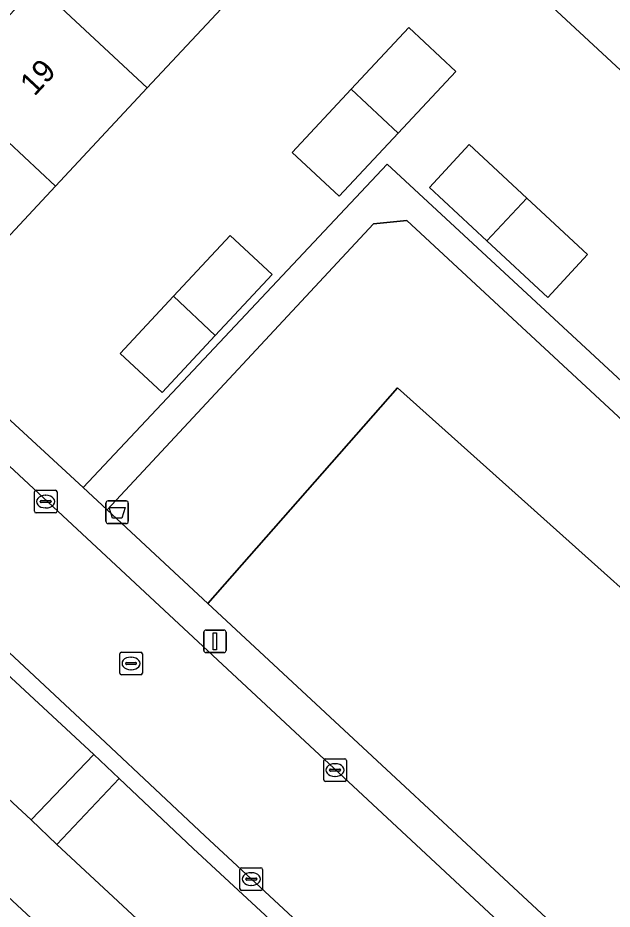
# Model space of a CAD drawing. Extents: x 159217 to 160349, y 381246 to 382172.
# Drawn here: x 159860.1 to 159886.39, y 381682.58 to 381722 of the extents above; entities that cross this region are included whole.
import ezdxf

# ---------------------------------------------------------------- set-up
doc = ezdxf.new("R2010")
doc.units = 0
for name, color, linetype in [('IMGEO_Afvalbak', 7, 'Continuous'), ('IMGEO_Erf', 7, 'Continuous'), ('IMGEO_Groenvoorziening', 7, 'Continuous'), ('IMGEO_Kolk', 7, 'Continuous'), ('IMGEO_Lichtmast', 7, 'Continuous'), ('IMGEO_Pand', 7, 'Continuous'), ('IMGEO_Pand_nummerreeks', 7, 'Continuous'), ('IMGEO_Rijbaan_lokaal_open', 7, 'Continuous'), ('IMGEO_Rioolput', 7, 'Continuous'), ('IMGEO_Voetpad_open', 7, 'Continuous')]:
    doc.layers.add(name, color=color, linetype=linetype)

msp = doc.modelspace()

# ---------------------------------------------------------------- linework, layer by layer
at = {"layer": 'IMGEO_Afvalbak'}
for p, q in [((159863.999, 381699.735), (159863.999, 381700.535)), ((159863.999, 381700.535), (159863.999, 381699.735)), ((159864.099, 381700.635), (159864.889, 381700.635)), ((159864.889, 381700.635), (159864.099, 381700.635)), ((159864.989, 381700.535), (159864.989, 381699.735)), ((159864.989, 381699.735), (159864.989, 381700.535)), ((159864.889, 381699.635), (159864.099, 381699.635)), ((159864.099, 381699.635), (159864.889, 381699.635))]:
    msp.add_line(p, q, dxfattribs=at)
msp.add_lwpolyline([(159864.142, 381700.349), (159864.846, 381700.349), (159864.697, 381699.879), (159864.291, 381699.879), (159864.142, 381700.349)], dxfattribs=at)
for centre, start, end in [((159864.099, 381700.535), 90, 180), ((159864.099, 381700.535), 90, 180), ((159864.889, 381700.535), 0, 90), ((159864.889, 381700.535), 360, 90), ((159864.099, 381699.735), 180, 270), ((159864.099, 381699.735), 180, 270), ((159864.889, 381699.735), 270, 0), ((159864.889, 381699.735), 270, 0)]:
    msp.add_arc(centre, 0.1, start, end, dxfattribs=at)
at = {"layer": 'IMGEO_Erf'}
for points in [[(159847.871, 381715.151), (159862.984, 381701.234), (159876.444, 381715.527), (159904.584, 381689.472), (159917.923, 381703.96), (159873.098, 381745.66)], [(159880.768, 381663.542), (159835.227, 381705.82), (159822.816, 381692.641), (159808.447, 381676.973)]]:
    msp.add_lwpolyline(points, dxfattribs=at)
for points in [[(159861.766, 381714.55), (159857.791, 381710.289), (159858.053, 381710.045), (159857.861, 381709.839), (159852.474, 381714.864), (159852.658, 381715.061), (159852.916, 381714.82), (159856.9, 381719.09), (159860.957, 381723.44), (159865.113, 381727.894), (159869.112, 381732.181), (159873.208, 381736.572), (159872.963, 381736.8), (159873.168, 381737.02), (159878.557, 381731.993), (159878.377, 381731.8), (159878.099, 381732.059), (159873.977, 381727.641), (159869.978, 381723.354), (159865.823, 381718.9)], [(159904.989, 381702.728), (159900.602, 381706.809), (159896.139, 381710.961), (159891.711, 381715.08), (159887.361, 381719.127), (159883.151, 381723.044), (159882.945, 381722.822), (159882.765, 381722.99), (159884.38, 381724.726), (159887.785, 381728.386), (159887.946, 381728.236), (159887.703, 381727.975), (159891.932, 381724.04), (159896.283, 381719.994), (159900.711, 381715.874), (159905.173, 381711.722), (159909.56, 381707.641), (159913.942, 381703.565), (159914.075, 381703.708), (159914.398, 381703.634), (159909.356, 381698.214), (159909.152, 381698.404), (159909.377, 381698.646), (159905.716, 381702.051)], [(159874.317, 381714.106), (159872.238, 381716.048), (159874.846, 381718.839), (159877.4, 381721.574), (159879.48, 381719.632), (159876.926, 381716.899)], [(159885.3, 381711.528), (159883.539, 381709.635), (159880.854, 381712.133), (159878.311, 381714.499), (159880.072, 381716.392), (159882.615, 381714.026)], [(159868.837, 381707.952), (159866.48, 381705.425), (159864.622, 381707.158), (159866.98, 381709.685), (159869.493, 381712.379), (159871.351, 381710.647)]]:
    msp.add_lwpolyline(points, close=True, dxfattribs=at)
at = {"layer": 'IMGEO_Groenvoorziening'}
for points in [[(159903.728, 381688.543), (159877.305, 381713.035), (159875.829, 381712.89), (159864.051, 381700.243), (159868.505, 381696.104), (159876.898, 381705.634), (159896.16, 381688.389), (159887.008, 381678.914), (159888.492, 381677.536)], [(159839.338, 381706.313), (159860.69, 381686.529), (159863.463, 381689.414), (159841.086, 381710.163)]]:
    msp.add_lwpolyline(points, dxfattribs=at)
for points in [[(159876.898, 381705.634), (159868.505, 381696.104), (159887.008, 381678.914), (159896.16, 381688.389)], [(159867.864, 381685.27), (159864.584, 381688.358), (159861.826, 381685.445), (159880.985, 381667.65), (159881.26, 381667.511), (159881.547, 381667.398), (159881.843, 381667.311), (159882.145, 381667.25), (159882.451, 381667.217), (159882.759, 381667.211), (159883.067, 381667.233), (159883.371, 381667.282), (159883.67, 381667.358), (159883.96, 381667.461), (159884.241, 381667.589), (159884.509, 381667.741), (159884.635, 381667.825), (159885.045, 381668.297), (159884.925, 381668.695), (159884.77, 381669.081), (159884.581, 381669.452), (159884.36, 381669.804), (159884.117, 381670.124), (159883.394, 381670.871)]]:
    msp.add_lwpolyline(points, close=True, dxfattribs=at)
at = {"layer": 'IMGEO_Kolk'}
for p, q in [((159860.908, 381701.107), (159861.76, 381701.107)), ((159860.833, 381700.181), (159860.833, 381701.033)), ((159861.321, 381700.887), (159861.346, 381700.887)), ((159861.834, 381701.033), (159861.834, 381700.181)), ((159861.092, 381700.601), (159861.092, 381700.613)), ((159861.53, 381700.564), (159861.132, 381700.564)), ((159861.135, 381700.65), (159861.533, 381700.65)), ((159861.344, 381700.327), (159861.319, 381700.327)), ((159861.576, 381700.613), (159861.576, 381700.601)), ((159861.76, 381700.107), (159860.908, 381700.107)), ((159873.707, 381689.232), (159874.559, 381689.232)), ((159873.632, 381688.306), (159873.632, 381689.158)), ((159874.12, 381689.012), (159874.145, 381689.012)), ((159874.633, 381689.158), (159874.633, 381688.306)), ((159873.891, 381688.726), (159873.891, 381688.738)), ((159874.329, 381688.689), (159873.931, 381688.689)), ((159873.934, 381688.775), (159874.332, 381688.775)), ((159874.143, 381688.452), (159874.118, 381688.452)), ((159874.375, 381688.738), (159874.375, 381688.726)), ((159874.559, 381688.232), (159873.707, 381688.232)), ((159869.927, 381683.486), (159869.927, 381684.338)), ((159870.002, 381684.412), (159870.854, 381684.412)), ((159870.415, 381684.192), (159870.44, 381684.192)), ((159870.928, 381684.338), (159870.928, 381683.486)), ((159870.186, 381683.906), (159870.186, 381683.918)), ((159870.624, 381683.869), (159870.226, 381683.869)), ((159870.229, 381683.955), (159870.627, 381683.955)), ((159870.67, 381683.918), (159870.67, 381683.906)), ((159870.854, 381683.412), (159870.002, 381683.412)), ((159870.438, 381683.632), (159870.413, 381683.632))]:
    msp.add_line(p, q, dxfattribs=at)
for points in [[(159860.908, 381701.107), (159861.76, 381701.107)], [(159860.833, 381700.181), (159860.833, 381701.033)], [(159861.834, 381701.033), (159861.834, 381700.181)], [(159861.76, 381700.107), (159860.908, 381700.107)], [(159873.707, 381689.232), (159874.559, 381689.232)], [(159873.632, 381688.306), (159873.632, 381689.158)], [(159874.633, 381689.158), (159874.633, 381688.306)], [(159874.559, 381688.232), (159873.707, 381688.232)], [(159869.927, 381683.486), (159869.927, 381684.338)], [(159870.002, 381684.412), (159870.854, 381684.412)], [(159870.928, 381684.338), (159870.928, 381683.486)], [(159870.854, 381683.412), (159870.002, 381683.412)]]:
    msp.add_lwpolyline(points, dxfattribs=at)
for centre, radius, start, end in [((159860.91, 381701.031), 0.0765, 91.552, 178.448), ((159860.91, 381701.031), 0.0765, 91.552, 178.448), ((159861.758, 381701.031), 0.0765, 1.552, 88.448), ((159861.758, 381701.031), 0.0765, 1.552, 88.448), ((159861.132, 381700.61), 0.0403, 85.8775, 175.7526), ((159861.129, 381700.6), 0.0366, 178.938, 274.7102), ((159861.533, 381700.607), 0.043, 264.8664, 352.4533), ((159861.537, 381700.612), 0.0386, 1.7309, 96.639), ((159860.91, 381700.183), 0.0765, 181.552, 268.448), ((159860.91, 381700.183), 0.0765, 181.552, 268.448), ((159861.758, 381700.183), 0.0765, 271.552, 358.448), ((159861.758, 381700.183), 0.0765, 271.552, 358.448), ((159873.709, 381689.156), 0.0765, 91.552, 178.448), ((159873.709, 381689.156), 0.0765, 91.552, 178.448), ((159874.557, 381689.156), 0.0765, 1.552, 88.448), ((159874.557, 381689.156), 0.0765, 1.552, 88.448), ((159873.931, 381688.735), 0.0403, 85.8775, 175.7526), ((159873.928, 381688.725), 0.0366, 178.938, 274.7102), ((159874.332, 381688.732), 0.043, 264.8664, 352.4533), ((159874.336, 381688.737), 0.0386, 1.7309, 96.639), ((159873.709, 381688.308), 0.0765, 181.552, 268.448), ((159873.709, 381688.308), 0.0765, 181.552, 268.448), ((159874.557, 381688.308), 0.0765, 271.552, 358.448), ((159874.557, 381688.308), 0.0765, 271.552, 358.448), ((159870.004, 381684.336), 0.0765, 91.552, 178.448), ((159870.004, 381684.336), 0.0765, 91.552, 178.448), ((159870.852, 381684.336), 0.0765, 1.552, 88.448), ((159870.852, 381684.336), 0.0765, 1.552, 88.448), ((159870.226, 381683.915), 0.0403, 85.8775, 175.7526), ((159870.223, 381683.905), 0.0366, 178.938, 274.7102), ((159870.627, 381683.912), 0.043, 264.8664, 352.4533), ((159870.631, 381683.917), 0.0386, 1.7309, 96.639), ((159870.004, 381683.488), 0.0765, 181.552, 268.448), ((159870.004, 381683.488), 0.0765, 181.552, 268.448), ((159870.852, 381683.488), 0.0765, 271.552, 358.448), ((159870.852, 381683.488), 0.0765, 271.552, 358.448)]:
    msp.add_arc(centre, radius, start, end, dxfattribs=at)
for centre, major_axis, ratio, start_param, end_param in [((159861.32, 381700.607), (-0.387, 0.002), 0.722429, 4.712389, 7.853982), ((159861.345, 381700.607), (-0.39, 0.002), 0.717154, 1.570796, 4.712389), ((159874.119, 381688.732), (-0.387, 0.002), 0.722429, 4.712389, 7.853982), ((159874.144, 381688.732), (-0.39, 0.002), 0.717154, 1.570796, 4.712389), ((159870.414, 381683.912), (-0.387, 0.002), 0.722429, 4.712389, 7.853982), ((159870.439, 381683.912), (-0.39, 0.002), 0.717154, 1.570796, 4.712389)]:
    msp.add_ellipse(centre, major_axis=major_axis, ratio=ratio, start_param=start_param, end_param=end_param, dxfattribs=at)
at = {"layer": 'IMGEO_Lichtmast'}
for p, q in [((159868.326, 381694.026), (159868.326, 381694.826)), ((159868.326, 381694.826), (159868.326, 381694.026)), ((159868.426, 381694.926), (159869.216, 381694.926)), ((159869.216, 381694.926), (159868.426, 381694.926)), ((159869.316, 381694.826), (159869.316, 381694.026)), ((159869.316, 381694.026), (159869.316, 381694.826)), ((159869.216, 381693.926), (159868.426, 381693.926)), ((159868.426, 381693.926), (159869.216, 381693.926))]:
    msp.add_line(p, q, dxfattribs=at)
msp.add_lwpolyline([(159868.746, 381694.801), (159868.896, 381694.801), (159868.896, 381694.051), (159868.746, 381694.051), (159868.746, 381694.801)], dxfattribs=at)
for centre, start, end in [((159868.426, 381694.826), 90, 180), ((159868.426, 381694.826), 90, 180), ((159869.216, 381694.826), 0, 90), ((159869.216, 381694.826), 360, 90), ((159868.426, 381694.026), 180, 270), ((159868.426, 381694.026), 180, 270), ((159869.216, 381694.026), 270, 0), ((159869.216, 381694.026), 270, 0)]:
    msp.add_arc(centre, 0.1, start, end, dxfattribs=at)
at = {"layer": 'IMGEO_Pand'}
for points in [[(159891.932, 381724.04), (159887.703, 381727.975), (159887.946, 381728.236), (159887.785, 381728.386), (159884.38, 381724.726), (159882.765, 381722.99), (159882.945, 381722.822), (159883.151, 381723.044), (159887.361, 381719.127)], [(159865.823, 381718.9), (159869.978, 381723.354), (159865.113, 381727.894), (159860.957, 381723.44)], [(159865.823, 381718.9), (159860.957, 381723.44), (159856.9, 381719.09), (159861.766, 381714.55)], [(159874.846, 381718.839), (159876.926, 381716.899), (159879.48, 381719.632), (159877.4, 381721.574)], [(159856.9, 381719.09), (159852.916, 381714.82), (159852.658, 381715.061), (159852.474, 381714.864), (159857.861, 381709.839), (159858.053, 381710.045), (159857.791, 381710.289), (159861.766, 381714.55)], [(159874.846, 381718.839), (159872.238, 381716.048), (159874.317, 381714.106), (159876.926, 381716.899)], [(159882.615, 381714.026), (159880.072, 381716.392), (159878.311, 381714.499), (159880.854, 381712.133)], [(159882.615, 381714.026), (159880.854, 381712.133), (159883.539, 381709.635), (159885.3, 381711.528)], [(159866.98, 381709.685), (159868.837, 381707.952), (159871.351, 381710.647), (159869.493, 381712.379)], [(159866.98, 381709.685), (159864.622, 381707.158), (159866.48, 381705.425), (159868.837, 381707.952)]]:
    msp.add_lwpolyline(points, close=True, dxfattribs=at)
at = {"layer": 'IMGEO_Rijbaan_lokaal_open'}
msp.add_lwpolyline([(159887.797, 381676.051), (159849.425, 381711.746), (159844.822, 381716.038), (159844.568, 381716.282), (159844.247, 381716.643), (159843.959, 381717.031), (159843.707, 381717.443), (159843.493, 381717.877), (159843.318, 381718.327), (159843.184, 381718.791), (159837.692, 381712.986), (159837.814, 381712.967), (159838.315, 381712.863), (159838.805, 381712.714), (159839.279, 381712.521), (159839.735, 381712.288), (159840.167, 381712.014), (159840.574, 381711.703), (159840.951, 381711.357), (159844.22, 381708.392), (159863.983, 381689.955), (159868.376, 381685.818), (159883.919, 381671.407)], dxfattribs=at)
at = {"layer": 'IMGEO_Rioolput'}
for p, q in [((159864.609, 381693.02), (159864.609, 381693.872)), ((159864.684, 381693.946), (159865.536, 381693.946)), ((159865.097, 381693.726), (159865.122, 381693.726)), ((159865.61, 381693.872), (159865.61, 381693.02)), ((159864.868, 381693.44), (159864.868, 381693.452)), ((159865.306, 381693.403), (159864.908, 381693.403)), ((159864.911, 381693.489), (159865.309, 381693.489)), ((159865.352, 381693.452), (159865.352, 381693.44)), ((159865.536, 381692.946), (159864.684, 381692.946)), ((159865.12, 381693.166), (159865.095, 381693.166))]:
    msp.add_line(p, q, dxfattribs=at)
for points in [[(159864.609, 381693.02), (159864.609, 381693.872)], [(159864.684, 381693.946), (159865.536, 381693.946)], [(159865.61, 381693.872), (159865.61, 381693.02)], [(159865.536, 381692.946), (159864.684, 381692.946)]]:
    msp.add_lwpolyline(points, dxfattribs=at)
for centre, radius, start, end in [((159864.686, 381693.87), 0.0765, 91.552, 178.448), ((159864.686, 381693.87), 0.0765, 91.552, 178.448), ((159865.534, 381693.87), 0.0765, 1.552, 88.448), ((159865.534, 381693.87), 0.0765, 1.552, 88.448), ((159864.908, 381693.449), 0.0403, 85.8775, 175.7526), ((159864.905, 381693.439), 0.0366, 178.938, 274.7102), ((159865.309, 381693.446), 0.043, 264.8664, 352.4533), ((159865.313, 381693.451), 0.0386, 1.7309, 96.639), ((159864.686, 381693.022), 0.0765, 181.552, 268.448), ((159864.686, 381693.022), 0.0765, 181.552, 268.448), ((159865.534, 381693.022), 0.0765, 271.552, 358.448), ((159865.534, 381693.022), 0.0765, 271.552, 358.448)]:
    msp.add_arc(centre, radius, start, end, dxfattribs=at)
for centre, major_axis, ratio, start_param, end_param in [((159865.096, 381693.446), (-0.387, 0.002), 0.722429, 4.712389, 7.853982), ((159865.121, 381693.446), (-0.39, 0.002), 0.717154, 1.570796, 4.712389)]:
    msp.add_ellipse(centre, major_axis=major_axis, ratio=ratio, start_param=start_param, end_param=end_param, dxfattribs=at)
at = {"layer": 'IMGEO_Voetpad_open'}
for points in [[(159847.09, 381717.249), (159847.097, 381717.43), (159847.127, 381717.678), (159847.179, 381717.923), (159847.252, 381718.162), (159847.346, 381718.393), (159847.461, 381718.616), (159847.595, 381718.827), (159844.822, 381716.038), (159849.425, 381711.746), (159887.797, 381676.051), (159888.186, 381675.685), (159888.607, 381675.356), (159889.055, 381675.065), (159889.527, 381674.816), (159890.02, 381674.609), (159890.529, 381674.448), (159891.05, 381674.332), (159893.779, 381677.737)], [(159868.505, 381696.104), (159864.051, 381700.243), (159862.984, 381701.234), (159847.871, 381715.151)], [(159883.919, 381671.407), (159868.376, 381685.818), (159863.983, 381689.955), (159844.22, 381708.392), (159840.951, 381711.357), (159840.574, 381711.703), (159839.81, 381710.812), (159839.932, 381710.781), (159840.183, 381710.7), (159840.426, 381710.597), (159840.659, 381710.472), (159840.879, 381710.327), (159841.086, 381710.163), (159863.463, 381689.414), (159864.584, 381688.358), (159867.864, 381685.27), (159883.394, 381670.871)], [(159880.985, 381667.65), (159861.826, 381685.445), (159860.69, 381686.529), (159839.338, 381706.313), (159839.192, 381706.505), (159839.041, 381706.744), (159838.912, 381706.995), (159838.806, 381707.256), (159838.724, 381707.526), (159838.666, 381707.802), (159838.633, 381708.082), (159838.625, 381708.364), (159838.642, 381708.646), (159838.684, 381708.925), (159838.752, 381709.199), (159838.843, 381709.466), (159838.958, 381709.723), (159839.095, 381709.97), (159839.254, 381710.203), (159835.227, 381705.82), (159880.768, 381663.542)], [(159888.492, 381677.536), (159887.008, 381678.914), (159868.505, 381696.104)]]:
    msp.add_lwpolyline(points, dxfattribs=at)
for points in [[(159862.984, 381701.234), (159864.051, 381700.243), (159875.829, 381712.89), (159877.305, 381713.035), (159903.728, 381688.543), (159904.584, 381689.472), (159876.444, 381715.527)], [(159864.584, 381688.358), (159863.463, 381689.414), (159860.69, 381686.529), (159861.826, 381685.445)]]:
    msp.add_lwpolyline(points, close=True, dxfattribs=at)

# ---------------------------------------------------------------- texts
at = {"layer": 'IMGEO_Pand_nummerreeks'}
msp.add_text('19', height=1, rotation=46.9889, dxfattribs=at).set_placement((159860.834, 381718.499))

doc.saveas('drawing.dxf')
